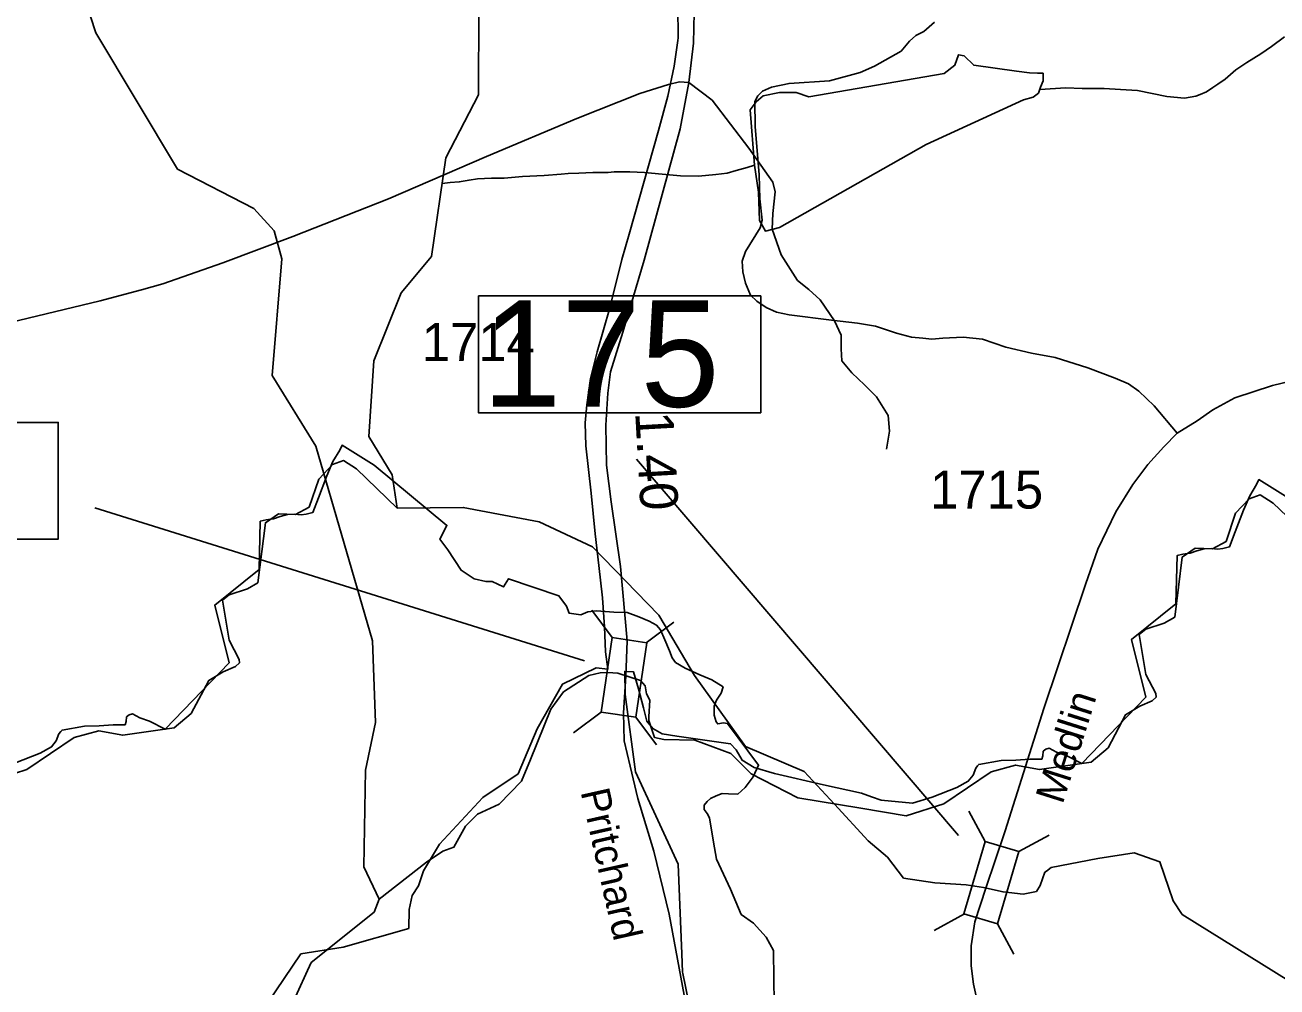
# Model space of a CAD drawing. Extents: x 2169602 to 2449496, y 721995 to 810662.
# Drawn here: x 2410109 to 2414228, y 776066 to 779230 of the extents above; entities that cross this region are included whole.
import ezdxf

# ---------------------------------------------------------------- set-up
doc = ezdxf.new("R2010")
doc.units = 0
doc.layers.add('Default', color=7, linetype='Continuous')

msp = doc.modelspace()

# ---------------------------------------------------------------- linework, layer by layer
at = {"layer": 'Default'}
for p, q in [((2413180.1, 776564.2), (2412120.2, 777803)), ((2411949.4, 777139.6), (2410338.9, 777642)), ((2412040.8, 777215.4), (2411973.3, 777306.3)), ((2412152.7, 777198.8), (2412243.6, 777266.3)), ((2411913.1, 776902.8), (2412004, 776970.2)), ((2412186, 776862.5), (2412118.6, 776953.3)), ((2413213.9, 776644.1), (2413267.9, 776544.6)), ((2413478.4, 776565.7), (2413378.9, 776511.7)), ((2413199.4, 776306.4), (2413099.9, 776252.5)), ((2413307.9, 776274.2), (2413361.8, 776174.7))]:
    msp.add_line(p, q, dxfattribs=at)
for points in [[(2411333.8, 777641.8), (2411316.8, 777750.4), (2411240.7, 777876.6), (2411256.7, 778125.6), (2411346.7, 778350.1), (2411445.8, 778469.4), (2411493.8, 778793.2), (2411600.8, 779001), (2411604.7, 779850.5), (2411501.8, 780377.4), (2411491.7, 780702.4), (2411457.7, 780785.1), (2411464.9, 780942.4), (2411538.7, 781193.4), (2411562.7, 781393.1), (2411725.7, 782009.7), (2411807.7, 782244.2), (2411973.8, 782437.7), (2411972.8, 782519.7), (2411847.7, 782561.6), (2411805.9, 782611.6), (2411826.8, 783336.2), (2411864.7, 783994.8), (2411971.8, 784209.1)], [(2411273.7, 776355.1), (2411223.6, 776461.1), (2411229.6, 776779.1), (2411262.6, 776935.9), (2411252.5, 777205.1), (2411065.5, 777845.3), (2410922.6, 778077.9), (2410953.6, 778461), (2410928.6, 778553.4), (2410861.5, 778626.9), (2410610.6, 778756.7), (2410341.7, 779205), (2410290.7, 779363.5), (2410215.6, 779473.3), (2410056.7, 779620.8), (2409930.6, 779803.9), (2409837.7, 780002.5), (2409422.1, 780716)], [(2412257, 779291), (2412258, 779188.1), (2412256.7, 779179.6), (2412244.5, 779095.4), (2412223.5, 778996.1), (2412193.5, 778883.6), (2412097, 778542.6), (2412072.7, 778459.6), (2412033.2, 778300.7), (2411991, 778155.3), (2411969.7, 778068.1), (2411957, 777981.6), (2411951.5, 777921.7), (2411954.5, 777846.8), (2411972, 777690.3), (2411985.2, 777556.6), (2411997.2, 777453.2), (2412008.7, 777346.6), (2412015.7, 777250.6), (2412019.2, 777168.7)], [(2412257, 779291), (2412258, 779188.1), (2412256.7, 779179.6), (2412244.5, 779095.4), (2412223.5, 778996.1), (2412193.5, 778883.6), (2412097, 778542.6), (2412072.7, 778459.6), (2412033.2, 778300.7), (2411991, 778155.3), (2411969.7, 778068.1), (2411957, 777981.6), (2411951.5, 777921.7), (2411954.5, 777846.8), (2411972, 777690.3), (2411985.2, 777556.6), (2411997.2, 777453.2), (2412008.7, 777346.6), (2412015.7, 777250.6), (2412019.2, 777168.7)], [(2412311.2, 779323.1), (2412307.9, 779170.8), (2412293.1, 779041.8), (2412264.2, 778889.4), (2412145.7, 778457.2), (2412075.3, 778220.1), (2412035.7, 778089.2), (2412025.9, 778020), (2412019.7, 777913.8), (2412022.2, 777782.9), (2412037, 777661.9), (2412067.8, 777449.5), (2412090.1, 777204.9), (2412085.1, 777088.9)], [(2413898.8, 777887.7), (2413824.2, 777977.9), (2413772.9, 778025.8), (2413738.7, 778049.8), (2413695.9, 778068.6), (2413605.3, 778102.8), (2413497.5, 778137), (2413420.5, 778150.7), (2413335.9, 778171.2), (2413258.9, 778196.9), (2413194.8, 778203.7), (2413128.1, 778200.3), (2413092.1, 778196.9), (2413063.1, 778200.3), (2413025.4, 778203.7), (2412975.8, 778217.4), (2412907.4, 778239.6), (2412847.5, 778249.9), (2412762, 778260.2), (2412622.6, 778277.3), (2412581.6, 778285.8), (2412547.3, 778301.2), (2412516.6, 778321.7), (2412496, 778342.3), (2412478.9, 778381.6), (2412470.4, 778419.2), (2412468.7, 778453.4), (2412478.9, 778485.9), (2412527.7, 778562.9), (2412534.5, 778588.6), (2412526, 778658.7), (2412524.3, 778737.4), (2412511.4, 778896.5), (2412509.7, 778978.6), (2412520, 778997.4), (2412535.4, 779012.8), (2412564.4, 779026.5), (2412622.6, 779038.4), (2412756, 779047), (2412856.1, 779074.4), (2412904, 779094.9), (2412991.2, 779144.5), (2413018.6, 779177), (2413039.1, 779195.8), (2413066.5, 779209.5), (2413100.7, 779240.3)], [(2414252.1, 779191.7), (2414210.2, 779159.5), (2414174.3, 779135.3), (2414128.4, 779107), (2414092.3, 779082.8), (2414056.8, 779052.5), (2414032.9, 779036.2), (2414016.9, 779024.5), (2413995.3, 779010.3), (2413974.8, 779002), (2413961.1, 778996), (2413923.2, 778989.9), (2413864.9, 778995.5), (2413768.7, 779014.9), (2413712.8, 779018.5), (2413659, 779022.2), (2413587.1, 779021.7), (2413533.1, 779023.8), (2413447.2, 779018.4)], [(2413370.5, 779078.6), (2413230, 779098), (2413199, 779129), (2413179.7, 779132.8), (2413168.1, 779098), (2413133.2, 779071), (2412687.9, 778994.6), (2412645.6, 779009.1), (2412591.4, 779009.1), (2412537.2, 778997.5), (2412514, 778978.1), (2412494.6, 778951.1), (2412508.7, 778769.8), (2412521.7, 778680.3), (2412525.6, 778587.5), (2412545, 778552.7), (2412591.4, 778564.3), (2413073.8, 778837.2), (2413393.7, 778984.7), (2413425.6, 778993.1), (2413443.5, 779006.7), (2413449.5, 779025.6), (2413458.1, 779047), (2413458.1, 779071.8), (2413440.1, 779072.6), (2413413.6, 779073.5), (2413370.5, 779078.6)], [(2412293.1, 779041.8), (2412262.1, 779043.1), (2412226, 779035.3), (2412131.8, 779005.6), (2411924, 778923), (2411627.8, 778797.8), (2411304.5, 778658.5), (2410990.2, 778534.6), (2410759.8, 778448.1), (2410563, 778379.7), (2410492, 778359), (2410356.5, 778322.9), (2410060.3, 778251.9), (2409897, 778224.8), (2409733.1, 778205.4), (2409562.8, 778179.6), (2409446, 778150), (2409283.3, 778104.8), (2409084.6, 778042.8), (2408896.8, 777987.3)], [(2412293.1, 779041.8), (2412369.2, 778983.3), (2412490.2, 778825.2), (2412569.2, 778714.1), (2412576.7, 778682), (2412569.2, 778610.3), (2412566.8, 778558.5), (2412596.4, 778474.5), (2412650.7, 778390.5), (2412687.8, 778360.9), (2412724.8, 778326.3), (2412771.8, 778257.1), (2412794, 778210.2), (2412794, 778165.7), (2412796.5, 778126.2), (2412828.6, 778086.7), (2412870.6, 778047.2), (2412910.1, 778007.7), (2412948.4, 777945.9), (2412953.3, 777894.1), (2412943.4, 777834.8)], [(2412508.7, 778769.8), (2412484.7, 778761.6), (2412449, 778751.6), (2412419.3, 778743.5), (2412381.2, 778739.2), (2412324.8, 778733.1), (2412265.1, 778734.3), (2412204.8, 778740.2), (2412146.8, 778745.8), (2412099, 778747.7), (2412047.1, 778747.4), (2412027.2, 778745.2), (2411977, 778745.1), (2411931.3, 778742.7), (2411895.4, 778742.4)], [(2411895.4, 778742.4), (2411873.4, 778740.4), (2411817.5, 778735.9), (2411745.3, 778731.8), (2411685, 778727.1), (2411643.4, 778727), (2411597.7, 778725), (2411569.8, 778720.7), (2411537.6, 778714.6), (2411507.4, 778712.2), (2411481.3, 778708.9)], [(2413270.3, 776391.6), (2413333.2, 776580.1), (2413460.3, 776982.2), (2413597.4, 777390), (2413638.8, 777506.4), (2413697.4, 777629.2), (2413753.1, 777719.2), (2413803.1, 777784.9), (2413855.9, 777843.4), (2413898.8, 777887.7), (2413965.3, 777928.3), (2414016.7, 777964.2), (2414088.7, 778004.4), (2414213.3, 778044.4), (2414276.8, 778060.3)], [(2410077.4, 776803.8), (2410158.9, 776835.7), (2410196.4, 776855.8), (2410211.9, 776876.1), (2410220.9, 776898.9), (2410226.9, 776906.3), (2410230.9, 776911.2), (2410304.7, 776923.8), (2410352.7, 776925.6), (2410399.4, 776928.8), (2410438.4, 776928.8), (2410441.7, 776939.5), (2410443.2, 776954.8), (2410451.7, 776961.5), (2410462.9, 776964.3), (2410486.9, 776951.5), (2410518.4, 776940.7), (2410570.2, 776914.3), (2410780.7, 777132.9), (2410733.4, 777322.6), (2410879.4, 777439.8), (2410883.2, 777598.2), (2410902.4, 777602.6), (2410926.2, 777605.8), (2410948.4, 777614.1), (2410972.9, 777620.5), (2410994.9, 777621.7), (2411017.2, 777619.3), (2411034.2, 777621.7), (2411055.9, 777626.9), (2411074.4, 777675.7), (2411101.7, 777747.7), (2411122.2, 777794.9), (2411144.7, 777832.4), (2411152.2, 777848.3), (2411257.9, 777782.9), (2411496.9, 777584.4), (2411473.7, 777539), (2411499.7, 777503.8), (2411543.7, 777436.9), (2411586.9, 777408.6), (2411625.4, 777399.7), (2411645.9, 777400.1), (2411664.7, 777390.9), (2411683.2, 777382.5), (2411699.2, 777409.3), (2411865.7, 777352.8), (2411890.2, 777319.1), (2411899.2, 777295.6), (2411937.7, 777289.9), (2411960.7, 777299.9), (2411989.4, 777303.1), (2412046.4, 777299.1), (2412089.7, 777297.8), (2412128.7, 777283.8), (2412162.7, 777269.8), (2412186.7, 777256.2), (2412199.9, 777241.4), (2412213.4, 777208.6), (2412229.2, 777172.1), (2412237.7, 777149.3), (2412248.7, 777134.1), (2412280.9, 777114.5), (2412328.7, 777092.9)], [(2410077.4, 776803.8), (2410158.9, 776835.7), (2410196.4, 776855.8), (2410211.9, 776876.1), (2410220.9, 776898.9), (2410226.9, 776906.3), (2410230.9, 776911.2), (2410304.7, 776923.8), (2410352.7, 776925.6), (2410399.4, 776928.8), (2410438.4, 776928.8), (2410441.7, 776939.5), (2410443.2, 776954.8), (2410451.7, 776961.5), (2410462.9, 776964.3), (2410486.9, 776951.5), (2410518.4, 776940.7), (2410570.2, 776914.3), (2410780.7, 777132.9), (2410733.4, 777322.6), (2410879.4, 777439.8), (2410883.2, 777598.2), (2410902.4, 777602.6), (2410926.2, 777605.8), (2410948.4, 777614.1), (2410972.9, 777620.5), (2410994.9, 777621.7), (2411017.2, 777619.3), (2411034.2, 777621.7), (2411055.9, 777626.9), (2411074.4, 777675.7), (2411101.7, 777747.7), (2411122.2, 777794.9), (2411144.7, 777832.4), (2411152.2, 777848.3), (2411257.9, 777782.9), (2411496.9, 777584.4), (2411473.7, 777539), (2411499.7, 777503.8), (2411543.7, 777436.9), (2411586.9, 777408.6), (2411625.4, 777399.7), (2411645.9, 777400.1), (2411664.7, 777390.9), (2411683.2, 777382.5), (2411699.2, 777409.3), (2411865.7, 777352.8), (2411890.2, 777319.1), (2411899.2, 777295.6), (2411937.7, 777289.9), (2411960.7, 777299.9), (2411989.4, 777303.1), (2412046.4, 777299.1), (2412089.7, 777297.8), (2412128.7, 777283.8), (2412162.7, 777269.8), (2412186.7, 777256.2), (2412199.9, 777241.4), (2412213.4, 777208.6), (2412229.2, 777172.1), (2412237.7, 777149.3), (2412248.7, 777134.1), (2412280.9, 777114.5), (2412328.7, 777092.9)], [(2409991.9, 776742.3), (2410115.5, 776781.6), (2410271.3, 776887.3), (2410351.8, 776909.1), (2410430.4, 776894.4), (2410600.2, 776919.2), (2410656, 776966), (2410713.4, 777074.9), (2410760.7, 777103.4), (2410801.2, 777120.3), (2410814.7, 777132.6), (2410813.6, 777143.9), (2410780.9, 777206.9), (2410758.4, 777338.6), (2410780.9, 777356.7), (2410840.6, 777375.8), (2410875.5, 777396.1), (2410900.2, 777593.1), (2410943, 777622.3), (2410999.2, 777620.1), (2411044.3, 777644.9), (2411075.8, 777737.2), (2411120.8, 777784.4), (2411156.8, 777798), (2411199.5, 777770.9), (2411333.8, 777641.8)], [(2412301.2, 775971.9), (2412273, 776110.1), (2412271.7, 776114.6), (2412270, 776175.4), (2412258.2, 776470.1), (2412117.7, 776773.6), (2412083.7, 777028.5), (2412082, 777104.3), (2412110.7, 777103.4), (2412127.2, 777046.9), (2412143.2, 776984.4), (2412154.2, 776941.1), (2412174, 776916.2), (2412205.5, 776898.7), (2412253.2, 776891.6), (2412430.2, 776866.4), (2412448.2, 776846.7), (2412468, 776812.1), (2412508, 776788.2), (2412574.7, 776769), (2412736, 776731.5), (2412861.2, 776704.2), (2412893.7, 776691.2), (2412925.2, 776681), (2413028.2, 776671.1), (2413093.2, 776691), (2413174.7, 776722.9), (2413212.2, 776743), (2413227.7, 776763.3), (2413236.7, 776786.1), (2413242.7, 776793.5), (2413246.7, 776798.4), (2413320.5, 776810.9), (2413368.5, 776812.7), (2413415.2, 776815.9), (2413454.2, 776815.9), (2413457.5, 776826.7), (2413459, 776841.9), (2413467.5, 776848.7), (2413478.7, 776851.5), (2413502.7, 776838.7), (2413534.2, 776827.9), (2413586, 776801.4), (2413796.5, 777020.1), (2413749.2, 777209.8), (2413895.2, 777326.9), (2413899, 777485.4), (2413918.2, 777489.7), (2413942, 777492.9), (2413964.2, 777501.3), (2413988.7, 777507.7), (2414010.7, 777508.9), (2414033, 777506.5), (2414050, 777508.9), (2414071.7, 777514.1), (2414090.2, 777562.9), (2414117.5, 777634.9), (2414138, 777682.1), (2414160.5, 777719.6), (2414168, 777735.5), (2414273.7, 777670.1)], [(2412301.2, 775971.9), (2412273, 776110.1), (2412271.7, 776114.6), (2412270, 776175.4), (2412258.2, 776470.1), (2412117.7, 776773.6), (2412083.7, 777028.5), (2412082, 777104.3), (2412110.7, 777103.4), (2412127.2, 777046.9), (2412143.2, 776984.4), (2412154.2, 776941.1), (2412174, 776916.2), (2412205.5, 776898.7), (2412253.2, 776891.6), (2412430.2, 776866.4), (2412448.2, 776846.7), (2412468, 776812.1), (2412508, 776788.2), (2412574.7, 776769), (2412736, 776731.5), (2412861.2, 776704.2), (2412893.7, 776691.2), (2412925.2, 776681), (2413028.2, 776671.1), (2413093.2, 776691), (2413174.7, 776722.9), (2413212.2, 776743), (2413227.7, 776763.3), (2413236.7, 776786.1), (2413242.7, 776793.5), (2413246.7, 776798.4), (2413320.5, 776810.9), (2413368.5, 776812.7), (2413415.2, 776815.9), (2413454.2, 776815.9), (2413457.5, 776826.7), (2413459, 776841.9), (2413467.5, 776848.7), (2413478.7, 776851.5), (2413502.7, 776838.7), (2413534.2, 776827.9), (2413586, 776801.4), (2413796.5, 777020.1), (2413749.2, 777209.8), (2413895.2, 777326.9), (2413899, 777485.4), (2413918.2, 777489.7), (2413942, 777492.9), (2413964.2, 777501.3), (2413988.7, 777507.7), (2414010.7, 777508.9), (2414033, 777506.5), (2414050, 777508.9), (2414071.7, 777514.1), (2414090.2, 777562.9), (2414117.5, 777634.9), (2414138, 777682.1), (2414160.5, 777719.6), (2414168, 777735.5), (2414273.7, 777670.1)], [(2411273.7, 776355.1), (2411429.5, 776477), (2411483.8, 776513.3), (2411520, 776526), (2411558.1, 776594.8), (2411598, 776634.7), (2411668.6, 776667.3), (2411742.9, 776743.5), (2411771.5, 776814), (2411839.2, 776980.6), (2411881.1, 777037), (2411963.5, 777090.4), (2412001.7, 777099.4), (2412026.1, 777101.2), (2412059.6, 777099), (2412134.1, 777074.9), (2412149.3, 777057.4), (2412153.9, 777030.6), (2412164.4, 777010.2), (2412160.9, 776954.8), (2412160.9, 776943.1), (2412179.6, 776887.1), (2412211.1, 776880.1), (2412312.7, 776878.4), (2412431.2, 776834.6), (2412498.4, 776767.4), (2412651.5, 776688.8), (2412859.2, 776654.2), (2413007.7, 776629.4), (2413131.3, 776668.8), (2413287.1, 776774.5), (2413367.6, 776796.3), (2413446.3, 776781.6), (2413616, 776806.3), (2413671.9, 776853.2), (2413729.2, 776962), (2413776.5, 776990.5), (2413817, 777007.4), (2413830.5, 777019.8), (2413829.4, 777031.1), (2413796.8, 777094.1), (2413774.3, 777225.8), (2413796.8, 777243.8), (2413856.4, 777263), (2413891.3, 777283.2), (2413916.1, 777480.2), (2413958.8, 777509.5), (2414015.1, 777507.3), (2414060.1, 777532), (2414091.6, 777624.3), (2414136.6, 777671.6), (2414172.6, 777685.1), (2414215.4, 777658.1), (2414349.6, 777529)], [(2414266.6, 776086.1), (2413916.3, 776304.9), (2413886.6, 776349.5), (2413842.1, 776478.1), (2413758, 776507.8), (2413638.1, 776488.4), (2413485.2, 776459.4), (2413469.7, 776447.3), (2413463.9, 776443.7), (2413448.4, 776399.6), (2413436.3, 776380.4), (2413392.9, 776371.8), (2413326.7, 776378.9), (2413262.6, 776393.2), (2413205.2, 776402.3), (2413102.1, 776409), (2412999.1, 776424.7), (2412946.8, 776493), (2412882.5, 776547.4), (2412771.6, 776667.7), (2412671.8, 776774.7), (2412479.6, 776857.4), (2412311.7, 777090.5), (2412193.8, 777289.6), (2411975.6, 777513.9), (2411800.7, 777596.2), (2411550.7, 777644), (2411333.8, 777641.8)], [(2412019.2, 777168.7), (2412026.2, 777111.4), (2411987.7, 777116.5), (2411877, 777062.6), (2411794, 776915.9), (2411731.2, 776767), (2411615, 776689), (2411472.7, 776536), (2411419.5, 776448.4), (2411407.7, 776412.3), (2411403.7, 776399.4), (2411382.2, 776367.3), (2411373.2, 776320.7), (2411371.5, 776258.9), (2411155.5, 776197.1), (2411016.5, 776174.8), (2410906.5, 776013.1)], [(2412019.2, 777168.7), (2412026.2, 777111.4), (2411987.7, 777116.5), (2411877, 777062.6), (2411794, 776915.9), (2411731.2, 776767), (2411615, 776689), (2411472.7, 776536), (2411419.5, 776448.4), (2411407.7, 776412.3), (2411403.7, 776399.4), (2411382.2, 776367.3), (2411373.2, 776320.7), (2411371.5, 776258.9), (2411155.5, 776197.1), (2411016.5, 776174.8), (2410906.5, 776013.1)], [(2412085.1, 777088.9), (2412077.7, 776967.8), (2412080.2, 776876.4), (2412100, 776792.5), (2412124.7, 776686.3), (2412177.8, 776513.4), (2412228.4, 776305.9), (2412288.9, 775979.9), (2412316.1, 775750.2), (2412322.2, 775550.1), (2412307.3, 775459.4), (2412311.2, 775386.3), (2412316.2, 775347.2), (2412328, 775290.5), (2412351.8, 775220.1), (2412362.7, 775199.6)], [(2412328.7, 777092.9), (2412368.7, 777076.1), (2412405.4, 777053.4), (2412398.7, 777033.2), (2412383.9, 777009.2), (2412376.2, 776990.4), (2412376.2, 776960.8), (2412382.9, 776938), (2412388.2, 776931.6), (2412406.7, 776934.8), (2412419.9, 776933.2), (2412522.2, 776796.3), (2412504.4, 776757.1), (2412478.7, 776721.9), (2412454.4, 776700.8), (2412422.9, 776701.1), (2412402.9, 776703.1), (2412382.4, 776694.8), (2412363.7, 776686), (2412352.9, 776676.4), (2412343.2, 776664), (2412343.7, 776650.4), (2412352.9, 776636.4), (2412361.2, 776622.4), (2412374.2, 776543.1), (2412384.2, 776487.1), (2412429.4, 776387.5), (2412464.7, 776304.7), (2412505.9, 776275.8), (2412547.7, 776230.6), (2412571.7, 776185.8), (2412572.7, 776092.2), (2412574.4, 775938.9)], [(2412328.7, 777092.9), (2412368.7, 777076.1), (2412405.4, 777053.4), (2412398.7, 777033.2), (2412383.9, 777009.2), (2412376.2, 776990.4), (2412376.2, 776960.8), (2412382.9, 776938), (2412388.2, 776931.6), (2412406.7, 776934.8), (2412419.9, 776933.2), (2412522.2, 776796.3), (2412504.4, 776757.1), (2412478.7, 776721.9), (2412454.4, 776700.8), (2412422.9, 776701.1), (2412402.9, 776703.1), (2412382.4, 776694.8), (2412363.7, 776686), (2412352.9, 776676.4), (2412343.2, 776664), (2412343.7, 776650.4), (2412352.9, 776636.4), (2412361.2, 776622.4), (2412374.2, 776543.1), (2412384.2, 776487.1), (2412429.4, 776387.5), (2412464.7, 776304.7), (2412505.9, 776275.8), (2412547.7, 776230.6), (2412571.7, 776185.8), (2412572.7, 776092.2), (2412574.4, 775938.9)], [(2413671.7, 774042.1), (2413653.1, 774140.7), (2413634.5, 774242.8), (2413584.5, 774734.8), (2413557.4, 774966.9), (2413546, 775081.2), (2413517.4, 775201.9), (2413483.1, 775311.8), (2413384.6, 775601.1), (2413291.7, 775859.6), (2413246, 776001.7), (2413228.9, 776076), (2413221.8, 776135.9), (2413221.8, 776201.6), (2413233.2, 776280.2), (2413270.3, 776391.6)], [(2410258.9, 773346.9), (2410282.4, 773442.7), (2410439.5, 773685.5), (2410570.5, 774010.9), (2410660.5, 774409.3), (2410691.5, 774802.3), (2410687.6, 775392.8), (2410778.5, 775518.8), (2410969.6, 775669.1), (2410992.5, 776019.7), (2411050.6, 776146.4), (2411257.5, 776312.8), (2411273.7, 776355.1)]]:
    msp.add_lwpolyline(points, dxfattribs=at)
for points in [[(2411600.7, 778339.2), (2412529.6, 778339.2), (2412529.6, 777955.1), (2411600.7, 777955.1)], [(2409289.4, 777923.6), (2410218.4, 777923.6), (2410218.4, 777539.4), (2409289.4, 777539.4)], [(2412004, 776970.2), (2412040.2, 777215.5), (2412154.8, 777198.5), (2412118.6, 776953.3)], [(2413378.9, 776511.7), (2413308.4, 776274.1), (2413197.4, 776307), (2413267.9, 776544.6)]]:
    msp.add_lwpolyline(points, close=True, dxfattribs=at)

# ---------------------------------------------------------------- texts
for s, height, p in [('175', 350, (2411613.2, 777974.9)), ('1714', 125, (2411414.5, 778125.3)), ('1715', 125, (2413086.7, 777640))]:
    msp.add_text(s, height=height, dxfattribs=at).set_placement(p)
for s, height, rotation, p in [('1.40', 125, 273.1869, (2412116.4, 777955.5)), ('Medlin', 95, 72.4735, (2413522.3, 776664.4)), ('Pritchard', 95, 282.6541, (2411936.4, 776708.9))]:
    msp.add_text(s, height=height, rotation=rotation, dxfattribs=at).set_placement(p)

doc.saveas('drawing.dxf')
